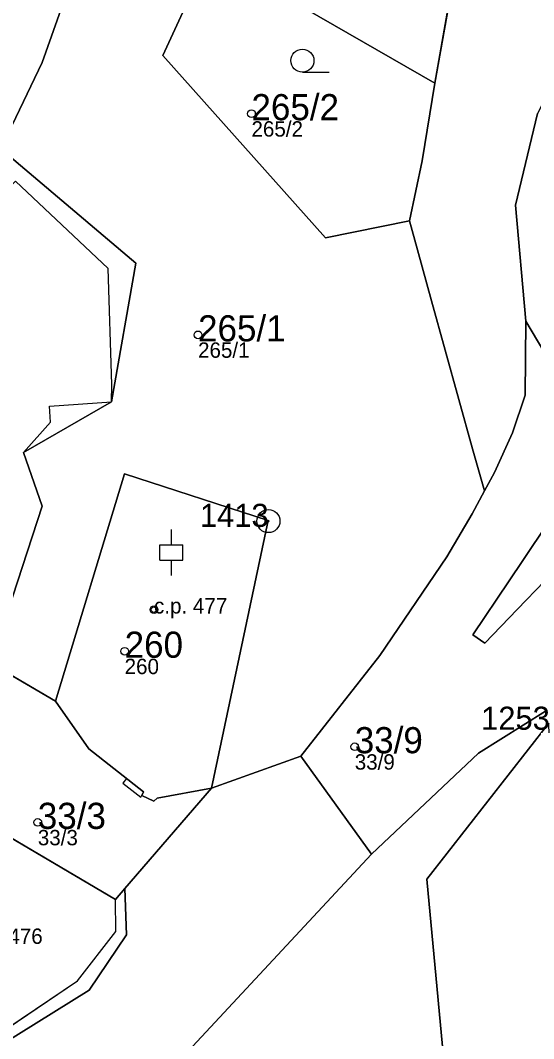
# Model space of a CAD drawing. Extents: x -878211 to -870363, y -1058464 to -1052522.
# Drawn here: x -874431.2 to -874397.8, y -1056253.8 to -1056187.6 of the extents above; entities that cross this region are included whole.
import ezdxf

# ---------------------------------------------------------------- set-up
doc = ezdxf.new("R2010")
doc.units = 0
for name, color, linetype in [('Vrstva 1', 7, 'Continuous'), ('Vrstva 13', 7, 'Continuous'), ('Vrstva 2', 7, 'Continuous'), ('Vrstva 3', 7, 'Continuous'), ('Vrstva 4', 7, 'Continuous'), ('Vrstva 5', 7, 'Continuous'), ('Vrstva 50', 7, 'Continuous'), ('Vrstva 51', 7, 'Continuous'), ('Vrstva 52', 7, 'Continuous'), ('Vrstva 8', 7, 'Continuous')]:
    doc.layers.add(name, color=color, linetype=linetype)

msp = doc.modelspace()

# ---------------------------------------------------------------- linework, layer by layer
at = {"layer": 'Vrstva 1'}
for p, q in [((-874402.49, -1056181.79), (-874404.22, -1056191.65)), ((-874392.88, -1056216.29), (-874398.31, -1056207.12)), ((-874435.24, -1056228.11), (-874428.88, -1056231.82)), ((-874418.74, -1056237.49), (-874412.93, -1056235.4)), ((-874408.34, -1056241.77), (-874412.93, -1056235.4)), ((-874418.74, -1056237.49), (-874424.37, -1056244.01)), ((-874424.98, -1056244.72), (-874433.66, -1056239.6)), ((-874424.37, -1056244.01), (-874424.98, -1056244.72))]:
    msp.add_line(p, q, dxfattribs=at)
for points in [[(-874432.43, -1056195.91), (-874429.74, -1056190.29), (-874425.58, -1056178.53)], [(-874405.88, -1056200.6), (-874411.33, -1056201.7), (-874421.89, -1056189.85), (-874418.77, -1056183.05)], [(-874404.22, -1056191.65), (-874416.39, -1056184.62), (-874418.77, -1056183.05)], [(-874395.9, -1056190.4), (-874397.55, -1056193.62), (-874398.98, -1056199.58), (-874398.31, -1056207.12)], [(-874405.88, -1056200.6), (-874405.04, -1056196.7), (-874404.22, -1056191.65)], [(-874425.24, -1056212.37), (-874423.66, -1056203.35), (-874432.43, -1056195.91)], [(-874401.01, -1056218.16), (-874401.77, -1056215.42), (-874404.44, -1056205.79), (-874405.36, -1056202.47), (-874405.88, -1056200.6)], [(-874398.31, -1056207.12), (-874398.36, -1056211.93), (-874399.18, -1056214.37), (-874400.36, -1056216.96), (-874401.01, -1056218.16)], [(-874435.24, -1056228.11), (-874432.29, -1056227), (-874429.74, -1056219.15), (-874430.94, -1056215.65), (-874425.24, -1056212.37)], [(-874391.91, -1056217.21), (-874391.91, -1056218.64), (-874395.02, -1056221.86), (-874397.09, -1056224.01), (-874398.87, -1056225.86), (-874400.99, -1056228.06), (-874401.76, -1056227.52), (-874399.39, -1056224), (-874398.51, -1056222.69), (-874396.84, -1056220.19), (-874394.38, -1056216.52), (-874392.88, -1056216.29)], [(-874428.88, -1056231.82), (-874424.38, -1056217.04), (-874415.05, -1056220.07), (-874418.74, -1056237.49)], [(-874412.93, -1056235.4), (-874407.81, -1056228.86), (-874403.45, -1056222.45), (-874401.81, -1056219.64), (-874401.01, -1056218.16)], [(-874418.74, -1056237.49), (-874422.26, -1056238.13), (-874422.49, -1056238.33), (-874423.27, -1056237.96), (-874423.16, -1056237.73), (-874426.7, -1056234.92), (-874428.88, -1056231.82)], [(-874397.04, -1056232.47), (-874401.38, -1056235.21), (-874408.34, -1056241.77)], [(-874401.74, -1056275.56), (-874404.75, -1056243.4), (-874396.82, -1056233.26)], [(-874408.34, -1056241.77), (-874422.29, -1056256.77), (-874426.85, -1056259.82), (-874433.2, -1056263.45), (-874444.74, -1056269.07), (-874456.97, -1056274.14), (-874458.6, -1056276.84)], [(-874446.18, -1056253.22), (-874442.39, -1056257.96), (-874444.37, -1056258.78), (-874443.91, -1056259.34), (-874433.6, -1056254.9), (-874426.69, -1056250.62), (-874424.25, -1056247.03), (-874424.37, -1056244.01)]]:
    msp.add_lwpolyline(points, dxfattribs=at)
at = {"layer": 'Vrstva 13'}
msp.add_lwpolyline([(-874424.26, -1056236.86), (-874424.49, -1056237.16), (-874423.33, -1056238.07), (-874423.16, -1056237.73)], close=True, dxfattribs=at)
at = {"layer": 'Vrstva 3'}
for p, q in [((-874412.833, -1056190.93), (-874411.083, -1056190.93)), ((-874421.34, -1056221.661), (-874421.34, -1056220.66)), ((-874422.091, -1056221.661), (-874420.589, -1056221.661)), ((-874422.091, -1056222.662), (-874422.091, -1056221.661)), ((-874420.589, -1056222.662), (-874420.589, -1056221.661)), ((-874422.091, -1056222.662), (-874420.589, -1056222.662)), ((-874421.34, -1056223.66), (-874421.34, -1056222.662))]:
    msp.add_line(p, q, dxfattribs=at)
msp.add_circle((-874412.83286, -1056190.17981), 0.75, dxfattribs=at)
at = {"layer": 'Vrstva 4'}
for p, q in [((-874431.48, -1056198.02), (-874425.45, -1056203.7)), ((-874425.22, -1056211.24), (-874425.45, -1056203.7)), ((-874425.24, -1056212.37), (-874425.22, -1056211.24)), ((-874429.26, -1056212.64), (-874425.24, -1056212.37)), ((-874429.19, -1056213.68), (-874429.26, -1056212.64)), ((-874430.94, -1056215.65), (-874429.19, -1056213.68)), ((-874424.95, -1056246.8), (-874424.98, -1056244.72)), ((-874427.45, -1056250.02), (-874424.95, -1056246.8)), ((-874433.85, -1056254.32), (-874427.45, -1056250.02))]:
    msp.add_line(p, q, dxfattribs=at)
at = {"layer": 'Vrstva 5'}
msp.add_circle((-874422.4768, -1056225.87916), 0.175, dxfattribs=at)
at = {"layer": 'Vrstva 50'}
for centre in [(-874416.14, -1056193.62994), (-874419.61, -1056208.00994), (-874422.47, -1056225.87994), (-874424.38, -1056228.57994), (-874409.43, -1056234.78994), (-874430.02, -1056239.70994)]:
    msp.add_circle(centre, 0.25, dxfattribs=at)
at = {"layer": 'Vrstva 51'}
for points in [[(-874396.28, -1056140.91), (-874398.01, -1056160.14), (-874399.02, -1056165.44), (-874400.19, -1056171), (-874400.97, -1056174.76), (-874402.49, -1056181.79), (-874404.22, -1056191.65), (-874405.04, -1056196.7), (-874405.88, -1056200.6), (-874405.36, -1056202.47), (-874404.44, -1056205.79), (-874401.77, -1056215.42), (-874401.01, -1056218.16), (-874400.36, -1056216.96), (-874399.18, -1056214.37), (-874398.36, -1056211.93), (-874398.31, -1056207.12), (-874398.98, -1056199.58), (-874397.55, -1056193.62)], [(-874425.58, -1056178.53), (-874429.74, -1056190.29), (-874432.43, -1056195.91), (-874423.66, -1056203.35), (-874425.24, -1056212.37), (-874430.94, -1056215.65), (-874429.74, -1056219.15), (-874432.29, -1056227)], [(-874435.24, -1056228.11), (-874428.88, -1056231.82), (-874424.38, -1056217.04), (-874415.05, -1056220.07), (-874418.74, -1056237.49), (-874412.93, -1056235.4), (-874407.81, -1056228.86), (-874403.45, -1056222.45), (-874401.81, -1056219.64), (-874401.01, -1056218.16), (-874401.77, -1056215.42), (-874404.44, -1056205.79), (-874405.36, -1056202.47), (-874405.88, -1056200.6), (-874411.33, -1056201.7), (-874421.89, -1056189.85), (-874418.77, -1056183.05)], [(-874397.55, -1056193.62), (-874398.98, -1056199.58), (-874398.31, -1056207.12), (-874392.88, -1056216.29)], [(-874392.88, -1056216.29), (-874398.31, -1056207.12), (-874398.36, -1056211.93), (-874399.18, -1056214.37), (-874400.36, -1056216.96), (-874401.01, -1056218.16), (-874401.81, -1056219.64), (-874403.45, -1056222.45), (-874407.81, -1056228.86), (-874412.93, -1056235.4), (-874408.34, -1056241.77), (-874401.38, -1056235.21), (-874397.04, -1056232.47)], [(-874397.09, -1056224.01), (-874398.87, -1056225.86), (-874400.99, -1056228.06), (-874401.76, -1056227.52), (-874399.39, -1056224), (-874398.51, -1056222.69), (-874396.84, -1056220.19)], [(-874397.04, -1056232.47), (-874401.38, -1056235.21), (-874408.34, -1056241.77), (-874422.29, -1056256.77)], [(-874401.74, -1056275.56), (-874404.75, -1056243.4), (-874396.82, -1056233.26)], [(-874422.29, -1056256.77), (-874408.34, -1056241.77), (-874412.93, -1056235.4), (-874418.74, -1056237.49), (-874424.37, -1056244.01), (-874424.25, -1056247.03), (-874426.69, -1056250.62), (-874433.6, -1056254.9)]]:
    msp.add_lwpolyline(points, dxfattribs=at)
for points in [[(-874435.56, -1056183.54), (-874436.76, -1056186.38), (-874439.61, -1056193.1), (-874435.97, -1056195.97), (-874433.27, -1056197.66), (-874432.43, -1056195.91), (-874429.74, -1056190.29), (-874425.58, -1056178.53), (-874428.66, -1056176.17), (-874432.41, -1056174.98)], [(-874418.77, -1056183.05), (-874416.39, -1056184.62), (-874404.22, -1056191.65), (-874402.49, -1056181.79), (-874416.51, -1056177.2)], [(-874418.77, -1056183.05), (-874421.89, -1056189.85), (-874411.33, -1056201.7), (-874405.88, -1056200.6), (-874405.04, -1056196.7), (-874404.22, -1056191.65), (-874416.39, -1056184.62)], [(-874429.74, -1056219.15), (-874430.94, -1056215.65), (-874425.24, -1056212.37), (-874423.66, -1056203.35), (-874432.43, -1056195.91), (-874433.27, -1056197.66), (-874433.7, -1056198.35), (-874441.33, -1056206.41), (-874451.49, -1056215.18), (-874448.89, -1056217.95), (-874443.32, -1056223.23), (-874435.24, -1056228.11), (-874432.29, -1056227)], [(-874392.88, -1056216.29), (-874394.38, -1056216.52), (-874396.84, -1056220.19), (-874398.51, -1056222.69), (-874399.39, -1056224), (-874401.76, -1056227.52), (-874400.99, -1056228.06), (-874398.87, -1056225.86), (-874397.09, -1056224.01), (-874395.02, -1056221.86), (-874391.91, -1056218.64), (-874391.91, -1056217.21)], [(-874418.74, -1056237.49), (-874415.05, -1056220.07), (-874424.38, -1056217.04), (-874428.88, -1056231.82), (-874426.7, -1056234.92), (-874423.16, -1056237.73), (-874423.27, -1056237.96), (-874422.49, -1056238.33), (-874422.26, -1056238.13)], [(-874422.49, -1056238.33), (-874423.27, -1056237.96), (-874423.16, -1056237.73), (-874426.7, -1056234.92), (-874428.88, -1056231.82), (-874435.24, -1056228.11), (-874440.29, -1056235.67), (-874433.66, -1056239.6), (-874424.98, -1056244.72), (-874424.37, -1056244.01), (-874418.74, -1056237.49), (-874422.26, -1056238.13)], [(-874401.74, -1056275.56), (-874394.05, -1056277.02), (-874389.52, -1056277.88), (-874389.3, -1056275.73), (-874387.64, -1056259.25), (-874387.97, -1056254.06), (-874388.99, -1056251.4), (-874390.11, -1056248.75), (-874396.41, -1056249.4), (-874396.7, -1056237.81), (-874396.82, -1056233.26), (-874404.75, -1056243.4)], [(-874424.98, -1056244.72), (-874433.66, -1056239.6), (-874438.77, -1056248.17), (-874443.63, -1056251.04), (-874446.18, -1056253.22), (-874442.39, -1056257.96), (-874444.37, -1056258.78), (-874443.91, -1056259.34), (-874433.6, -1056254.9), (-874426.69, -1056250.62), (-874424.25, -1056247.03), (-874424.37, -1056244.01)]]:
    msp.add_lwpolyline(points, close=True, dxfattribs=at)
at = {"layer": 'Vrstva 52'}
for points in [[(-874432.29, -1056227), (-874429.74, -1056219.15), (-874430.94, -1056215.65), (-874429.19, -1056213.68), (-874429.26, -1056212.64), (-874425.24, -1056212.37), (-874425.22, -1056211.24), (-874425.45, -1056203.7), (-874431.48, -1056198.02), (-874440.26, -1056207.23), (-874449.12, -1056214.95), (-874448.89, -1056217.95), (-874443.32, -1056223.23), (-874435.24, -1056228.11)], [(-874424.38, -1056217.04), (-874428.88, -1056231.82), (-874426.7, -1056234.92), (-874423.16, -1056237.73), (-874423.27, -1056237.96), (-874422.49, -1056238.33), (-874422.26, -1056238.13), (-874418.74, -1056237.49), (-874415.05, -1056220.07)], [(-874443.63, -1056251.04), (-874439.75, -1056256.85), (-874433.85, -1056254.32), (-874427.45, -1056250.02), (-874424.95, -1056246.8), (-874424.98, -1056244.72), (-874433.66, -1056239.6), (-874438.77, -1056248.17)]]:
    msp.add_lwpolyline(points, close=True, dxfattribs=at)
at = {"layer": 'Vrstva 8'}
for radius in [0.75, 0.03]:
    msp.add_circle((-874415.04, -1056220.11982), radius, dxfattribs=at)

# ---------------------------------------------------------------- texts
at = {"layer": 'Vrstva 2'}
for s, p in [('265/2', (-874416.14, -1056194.054)), ('265/1', (-874419.61, -1056208.435)), ('260', (-874424.38, -1056229.005)), ('33/9', (-874409.43, -1056235.215)), ('33/3', (-874430.02, -1056240.135))]:
    msp.add_text(s, height=1.699998, dxfattribs=at).set_placement(p)
at = {"layer": 'Vrstva 50'}
for s, p in [('265/2', (-874416.14, -1056195.119)), ('265/1', (-874419.61, -1056209.499)), ('c.p. 477', (-874422.47, -1056226.129)), ('260', (-874424.38, -1056230.069)), ('33/9', (-874409.43, -1056236.279)), ('33/3', (-874430.02, -1056241.199)), ('c.p. 476', (-874434.46, -1056247.61))]:
    msp.add_text(s, height=0.999996, dxfattribs=at).set_placement(p)
at = {"layer": 'Vrstva 8'}
for s, p in [('1413', (-874419.489, -1056220.495)), ('1253', (-874401.219, -1056233.685))]:
    msp.add_text(s, height=1.5, dxfattribs=at).set_placement(p)

doc.saveas('drawing.dxf')
